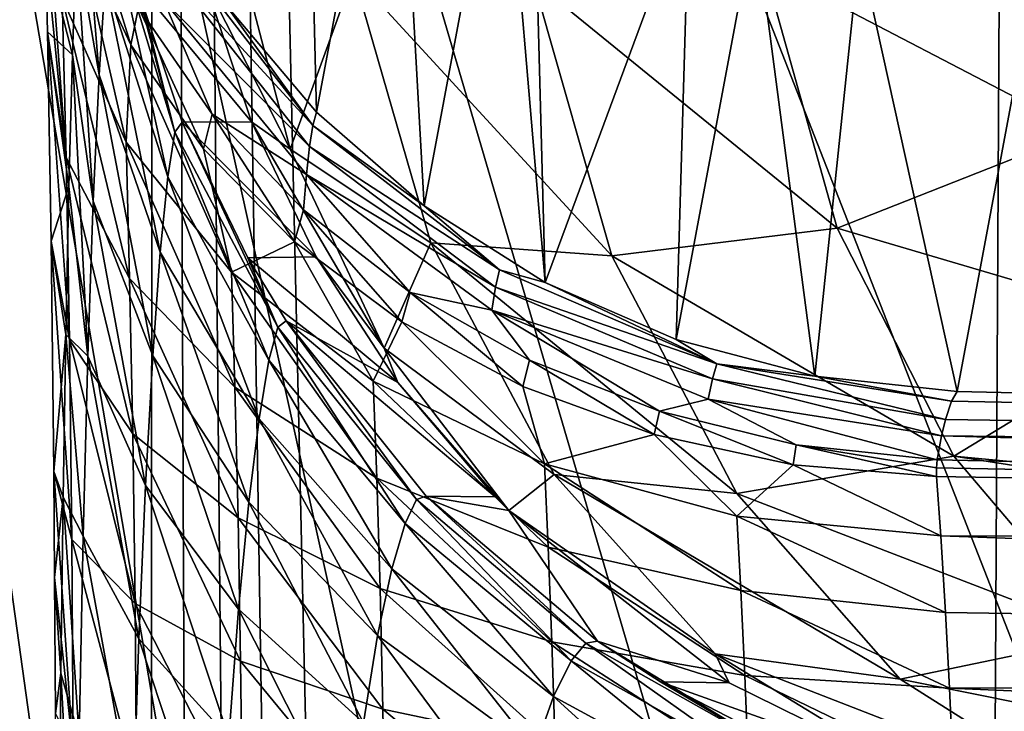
# Model space of a CAD drawing. Header units: metres. Extents: x -104 to 104, y -111 to 38.
# Tile 427 of 656: x -13.66 to -11.12, y -39.37 to -37.59. Entities that reach past the tile are written whole.
import ezdxf

# ---------------------------------------------------------------- set-up
doc = ezdxf.new("R2010")
doc.units = ezdxf.units.M
doc.layers.add('solid_509367_AD153', color=7, linetype='CONTINUOUS')

msp = doc.modelspace()

# ---------------------------------------------------------------- linework, layer by layer
at = {"layer": 'solid_509367_AD153'}
for points in [[(-13.306856, -22.336416, 19), (-15.078767, -28.81238, 19), (-13.366148, -100.621399, 19)], [(-13.306856, -22.336416, 19), (-13.366148, -100.621399, 19), (-12.973445, -101.476456, 19)], [(-13.306856, -22.336416, 19), (-12.020095, -103.109848, 19), (-11.469076, -103.872032, 19)], [(-11.061666, -23.528255, 19), (-13.306856, -22.336416, 19), (-11.469076, -103.872032, 19)], [(-13.306856, -22.336416, 19), (-12.523104, -102.308563, 19), (-12.020095, -103.109848, 19)], [(-13.306856, -22.336416, 19), (-12.973445, -101.476456, 19), (-12.523104, -102.308563, 19)], [(-11.061666, -23.528255, 19), (-11.469076, -103.872032, 19), (-10.865832, -104.60054, 19)], [(-15.078767, -28.81238, 19), (-13.703911, -99.736122, 19), (-13.366148, -100.621399, 19)], [(-12.25, -95.139023, -6.89395), (-14.500057, -95.334694, -6.86645), (-15.078767, -29.021139, -16.186213)], [(6.595271, -41.677757, -14.407441), (-15.078767, -29.021139, -16.186213), (15.078767, -29.021139, -16.186213)], [(1.740152, -39.874557, -14.660864), (0, -39.75, -14.67837), (-15.078767, -29.021139, -16.186213)], [(-1.740158, -39.874557, -14.660864), (-15.078767, -29.021139, -16.186213), (0, -39.75, -14.67837)], [(3.43044, -40.240601, -14.60942), (1.740152, -39.874557, -14.660864), (-15.078767, -29.021139, -16.186213)], [(5.065336, -40.84634, -14.524288), (3.43044, -40.240601, -14.60942), (-15.078767, -29.021139, -16.186213)], [(6.595271, -41.677757, -14.407441), (5.065336, -40.84634, -14.524288), (-15.078767, -29.021139, -16.186213)], [(-12.25, -52.000122, -12.956727), (-12.122924, -53.754974, -12.710098), (-15.078767, -29.021139, -16.186213)], [(-9.259171, -87.196854, -8.010149), (-15.078767, -29.021139, -16.186213), (-12.122924, -53.754974, -12.710098)], [(-12.122959, -50.245262, -13.203356), (-12.25, -52.000122, -12.956727), (-15.078767, -29.021139, -16.186213)], [(-11.748465, -48.532314, -13.444096), (-12.122959, -50.245262, -13.203356), (-15.078767, -29.021139, -16.186213)], [(-11.130849, -46.884964, -13.675615), (-11.748465, -48.532314, -13.444096), (-15.078767, -29.021139, -16.186213)], [(-10.286663, -45.34956, -13.891402), (-11.130849, -46.884964, -13.675615), (-15.078767, -29.021139, -16.186213)], [(-9.235804, -43.952766, -14.087709), (-10.286663, -45.34956, -13.891402), (-15.078767, -29.021139, -16.186213)], [(-7.993154, -42.717548, -14.261308), (-9.235804, -43.952766, -14.087709), (-15.078767, -29.021139, -16.186213)], [(-6.595335, -41.677799, -14.407434), (-7.993154, -42.717548, -14.261308), (-15.078767, -29.021139, -16.186213)], [(-5.065377, -40.846359, -14.524286), (-6.595335, -41.677799, -14.407434), (-15.078767, -29.021139, -16.186213)], [(-3.43046, -40.240608, -14.609419), (-5.065377, -40.846359, -14.524286), (-15.078767, -29.021139, -16.186213)], [(-1.740158, -39.874557, -14.660864), (-3.43046, -40.240608, -14.609419), (-15.078767, -29.021139, -16.186213)], [(-12.12449, -93.411285, -7.136768), (-12.25, -95.139023, -6.89395), (-15.078767, -29.021139, -16.186213)], [(-11.75394, -91.723495, -7.373971), (-12.12449, -93.411285, -7.136768), (-15.078767, -29.021139, -16.186213)], [(-11.142272, -90.098335, -7.602372), (-11.75394, -91.723495, -7.373971), (-15.078767, -29.021139, -16.186213)], [(-10.304474, -88.580566, -7.81568), (-11.142272, -90.098335, -7.602372), (-15.078767, -29.021139, -16.186213)], [(-9.259171, -87.196854, -8.010149), (-10.304474, -88.580566, -7.81568), (-15.078767, -29.021139, -16.186213)], [(-13.130716, -37.545277, -1.705836), (-12.893606, -37.826683, -1.738981), (-12.927564, -36.460304, -9.464013)], [(-12.893606, -37.826683, -1.738981), (-12.689485, -36.742695, -9.497271), (-12.927564, -36.460304, -9.464013)], [(-12.893606, -37.826683, -1.738981), (-12.61584, -38.068851, -1.765574), (-12.689485, -36.742695, -9.497271)], [(-12.61584, -38.068851, -1.765574), (-12.412687, -36.983883, -9.523752), (-12.689485, -36.742695, -9.497271)], [(-12.61584, -38.068851, -1.765574), (-12.304001, -38.266048, -1.784986), (-12.412687, -36.983883, -9.523752)], [(-12.304001, -38.266048, -1.784986), (-12.336124, -37.038643, -9.529406), (-12.412687, -36.983883, -9.523752)], [(-12.304001, -38.266048, -1.784986), (-11.932315, -37.26223, -9.550099), (-12.336124, -37.038643, -9.529406)], [(-13.539753, -37.944111, 0.701636), (-13.599488, -37.1441, 0.676861), (-13.592629, -37.403973, 0.938809)], [(-13.539753, -37.944111, 0.701636), (-13.550002, -37.531811, 0.318074), (-13.599488, -37.1441, 0.676861)], [(-13.454684, -37.730171, 4.381855), (-13.513591, -37.386387, 3.957179), (-13.503063, -37.144821, 4.359216)], [(-13.454684, -37.730171, 4.381855), (-13.503063, -37.144821, 4.359216), (-13.438793, -37.48682, 4.900978)], [(-13.493096, -37.261017, -0.50657), (-13.508832, -37.362728, -0.240585), (-13.373016, -37.652878, -0.429708)], [(-13.352692, -37.55711, -0.668958), (-13.493096, -37.261017, -0.50657), (-13.373016, -37.652878, -0.429708)], [(-12.304001, -38.266048, -1.784986), (-11.965478, -38.413601, -1.796757), (-11.932315, -37.26223, -9.550099)], [(-11.965478, -38.413601, -1.796757), (-11.762324, -37.328632, -9.554935), (-11.932315, -37.26223, -9.550099)], [(-13.4225, -37.336811, 5.446527), (-13.404993, -37.297272, 6.000191), (-13.259183, -37.878685, 5.543613)], [(-13.259183, -37.878685, 5.543613), (-13.404993, -37.297272, 6.000191), (-13.361228, -37.48885, 5.998912)], [(-11.059793, -37.318737, 15.666216), (-10.920177, -37.87764, 15.526599), (-11.73928, -37.450405, 15.350062)], [(-13.438793, -37.48682, 4.900978), (-13.4225, -37.336811, 5.446527), (-13.277574, -37.993626, 5.085896)], [(-13.4225, -37.336811, 5.446527), (-13.259183, -37.878685, 5.543613), (-13.277574, -37.993626, 5.085896)], [(-13.11344, -37.342972, 13.602361), (-12.96207, -37.922169, 13.450991), (-13.182326, -37.486156, 12.90525)], [(-12.79817, -37.471416, 14.28233), (-12.96207, -37.922169, 13.450991), (-13.11344, -37.342972, 13.602361)], [(-11.965478, -38.413601, -1.796757), (-11.608295, -38.508007, -1.800606), (-11.762324, -37.328632, -9.554935)], [(-11.608295, -38.508007, -1.800606), (-11.493022, -37.40517, -9.558586), (-11.762324, -37.328632, -9.554935)], [(-13.550002, -37.531811, 0.318074), (-13.385143, -37.904301, -0.023689), (-13.508832, -37.362728, -0.240585)], [(-13.385143, -37.904301, -0.023689), (-13.373016, -37.652878, -0.429708), (-13.508832, -37.362728, -0.240585)], [(-13.513591, -37.386387, 3.957179), (-13.52351, -37.679028, 3.57838), (-13.592629, -37.403973, 0.938809)], [(-13.46988, -38.056221, 3.903616), (-13.52351, -37.679028, 3.57838), (-13.513591, -37.386387, 3.957179)], [(-13.46988, -38.056221, 3.903616), (-13.513591, -37.386387, 3.957179), (-13.454684, -37.730171, 4.381855)], [(-13.27972, -37.449871, -1.185804), (-12.90279, -37.86113, -1.534095), (-13.27179, -37.382629, -1.43074)], [(-13.27179, -37.382629, -1.43074), (-12.90279, -37.86113, -1.534095), (-13.130716, -37.545277, -1.705836)], [(-13.52351, -37.679028, 3.57838), (-13.587878, -37.619305, 1.120264), (-13.592629, -37.403973, 0.938809)], [(-13.539753, -37.944111, 0.701636), (-13.592629, -37.403973, 0.938809), (-13.587878, -37.619305, 1.120264)], [(-11.608295, -38.508007, -1.800606), (-11.240917, -38.547035, -1.796444), (-11.493022, -37.40517, -9.558586)], [(-11.493022, -37.40517, -9.558586), (-11.240917, -38.547035, -1.796444), (-11.037762, -37.462067, -9.554622)], [(-13.287485, -37.539631, -0.947987), (-12.911379, -37.915089, -1.332948), (-13.27972, -37.449871, -1.185804)], [(-13.27972, -37.449871, -1.185804), (-12.911379, -37.915089, -1.332948), (-12.90279, -37.86113, -1.534095)], [(-12.79817, -37.471416, 14.28233), (-12.598395, -38.163872, 14.082554), (-12.96207, -37.922169, 13.450991)], [(-12.131602, -38.197002, 14.679004), (-12.598395, -38.163872, 14.082554), (-12.79817, -37.471416, 14.28233)], [(-12.333747, -37.488007, 14.881148), (-12.131602, -38.197002, 14.679004), (-12.79817, -37.471416, 14.28233)], [(-11.73928, -37.450405, 15.350062), (-11.550653, -38.125977, 15.161434), (-12.333747, -37.488007, 14.881148)], [(-10.920177, -37.87764, 15.526599), (-11.550653, -38.125977, 15.161434), (-11.73928, -37.450405, 15.350062)], [(-11.037762, -37.462067, -9.554622), (-11.240917, -38.547035, -1.796444), (-1.809729, -38.761719, -2.043408)], [(-13.454684, -37.730171, 4.381855), (-13.438793, -37.48682, 4.900978), (-13.296787, -38.187817, 4.640083)], [(-13.438793, -37.48682, 4.900978), (-13.277574, -37.993626, 5.085896), (-13.296787, -38.187817, 4.640083)], [(-13.361228, -37.48885, 5.998912), (-13.182326, -37.486156, 12.90525), (-13.061608, -37.8517, 12.901838)], [(-13.240319, -37.852249, 5.995496), (-13.361228, -37.48885, 5.998912), (-13.061608, -37.8517, 12.901838)], [(-13.259183, -37.878685, 5.543613), (-13.361228, -37.48885, 5.998912), (-13.240319, -37.852249, 5.995496)], [(-12.96207, -37.922169, 13.450991), (-13.061608, -37.8517, 12.901838), (-13.182326, -37.486156, 12.90525)], [(-11.550653, -38.125977, 15.161434), (-12.131602, -38.197002, 14.679004), (-12.333747, -37.488007, 14.881148)], [(-13.375783, -38.255737, 0.301978), (-13.385143, -37.904301, -0.023689), (-13.550002, -37.531811, 0.318074)], [(-13.539753, -37.944111, 0.701636), (-13.375783, -38.255737, 0.301978), (-13.550002, -37.531811, 0.318074)], [(-13.287485, -37.539631, -0.947987), (-13.352692, -37.55711, -0.668958), (-13.162622, -37.831722, -0.818)], [(-13.287485, -37.539631, -0.947987), (-13.162622, -37.831722, -0.818), (-12.9197, -37.98772, -1.137507)], [(-13.287485, -37.539631, -0.947987), (-12.9197, -37.98772, -1.137507), (-12.911379, -37.915089, -1.332948)], [(-12.90279, -37.86113, -1.534095), (-12.893606, -37.826683, -1.738981), (-13.130716, -37.545277, -1.705836)], [(-13.352692, -37.55711, -0.668958), (-13.373016, -37.652878, -0.429708), (-13.185325, -37.921215, -0.606242)], [(-13.162622, -37.831722, -0.818), (-13.352692, -37.55711, -0.668958), (-13.185325, -37.921215, -0.606242)], [(-13.532612, -38.018627, 3.230793), (-13.578502, -38.159565, 1.478329), (-13.587878, -37.619305, 1.120264)], [(-13.531353, -38.414288, 1.010862), (-13.587878, -37.619305, 1.120264), (-13.578502, -38.159565, 1.478329)], [(-13.52351, -37.679028, 3.57838), (-13.532612, -38.018627, 3.230793), (-13.587878, -37.619305, 1.120264)], [(-13.531353, -38.414288, 1.010862), (-13.539753, -37.944111, 0.701636), (-13.587878, -37.619305, 1.120264)], [(-13.385143, -37.904301, -0.023689), (-13.113044, -38.239296, -0.334289), (-13.373016, -37.652878, -0.429708)], [(-13.113044, -38.239296, -0.334289), (-13.185325, -37.921215, -0.606242), (-13.373016, -37.652878, -0.429708)], [(-13.483863, -38.456081, 3.478691), (-13.532612, -38.018627, 3.230793), (-13.52351, -37.679028, 3.57838)], [(-13.483863, -38.456081, 3.478691), (-13.52351, -37.679028, 3.57838), (-13.46988, -38.056221, 3.903616)], [(-13.46988, -38.056221, 3.903616), (-13.454684, -37.730171, 4.381855), (-13.316227, -38.455147, 4.221698)], [(-13.454684, -37.730171, 4.381855), (-13.296787, -38.187817, 4.640083), (-13.316227, -38.455147, 4.221698)], [(-12.90279, -37.86113, -1.534095), (-12.61584, -38.068851, -1.765574), (-12.893606, -37.826683, -1.738981)], [(-13.259183, -37.878685, 5.543613), (-13.240319, -37.852249, 5.995496), (-12.993553, -38.381351, 5.62417)], [(-13.240319, -37.852249, 5.995496), (-13.061608, -37.8517, 12.901838), (-12.894474, -38.19986, 12.897223)], [(-13.071266, -38.20232, 5.990828), (-13.240319, -37.852249, 5.995496), (-12.894474, -38.19986, 12.897223)], [(-12.993553, -38.381351, 5.62417), (-13.240319, -37.852249, 5.995496), (-13.071266, -38.20232, 5.990828)], [(-13.162622, -37.831722, -0.818), (-13.185325, -37.921215, -0.606242), (-12.950266, -38.161297, -0.765944)], [(-12.927302, -38.078484, -0.950237), (-13.162622, -37.831722, -0.818), (-12.950266, -38.161297, -0.765944)], [(-12.9197, -37.98772, -1.137507), (-13.162622, -37.831722, -0.818), (-12.927302, -38.078484, -0.950237)], [(-12.71913, -38.435249, 13.208051), (-12.894474, -38.19986, 12.897223), (-13.061608, -37.8517, 12.901838)], [(-12.96207, -37.922169, 13.450991), (-12.71913, -38.435249, 13.208051), (-13.061608, -37.8517, 12.901838)], [(-13.277574, -37.993626, 5.085896), (-13.259183, -37.878685, 5.543613), (-13.016496, -38.466595, 5.244562)], [(-13.259183, -37.878685, 5.543613), (-12.993553, -38.381351, 5.62417), (-13.016496, -38.466595, 5.244562)], [(-12.911379, -37.915089, -1.332948), (-12.421874, -38.233738, -1.609508), (-12.90279, -37.86113, -1.534095)], [(-12.90279, -37.86113, -1.534095), (-12.421874, -38.233738, -1.609508), (-12.61584, -38.068851, -1.765574)], [(-10.920177, -37.87764, 15.526599), (-10.695415, -38.377964, 15.301837), (-11.550653, -38.125977, 15.161434)], [(-13.104086, -38.535873, -0.060551), (-13.113044, -38.239296, -0.334289), (-13.385143, -37.904301, -0.023689)], [(-13.375783, -38.255737, 0.301978), (-13.104086, -38.535873, -0.060551), (-13.385143, -37.904301, -0.023689)], [(-13.113044, -38.239296, -0.334289), (-12.950266, -38.161297, -0.765944), (-13.185325, -37.921215, -0.606242)], [(-12.598395, -38.163872, 14.082554), (-12.71913, -38.435249, 13.208051), (-12.96207, -37.922169, 13.450991)], [(-12.9197, -37.98772, -1.137507), (-12.431767, -38.277977, -1.442688), (-12.911379, -37.915089, -1.332948)], [(-12.911379, -37.915089, -1.332948), (-12.431767, -38.277977, -1.442688), (-12.421874, -38.233738, -1.609508)], [(-13.367903, -38.656235, 0.564108), (-13.375783, -38.255737, 0.301978), (-13.539753, -37.944111, 0.701636)], [(-13.531353, -38.414288, 1.010862), (-13.367903, -38.656235, 0.564108), (-13.539753, -37.944111, 0.701636)], [(-13.296787, -38.187817, 4.640083), (-13.277574, -37.993626, 5.085896), (-13.041904, -38.618069, 4.865849)], [(-13.277574, -37.993626, 5.085896), (-13.016496, -38.466595, 5.244562), (-13.041904, -38.618069, 4.865849)], [(-12.9197, -37.98772, -1.137507), (-12.927302, -38.078484, -0.950237), (-12.652196, -38.291664, -1.062596)], [(-12.9197, -37.98772, -1.137507), (-12.652196, -38.291664, -1.062596), (-12.441212, -38.337795, -1.280566)], [(-12.9197, -37.98772, -1.137507), (-12.441212, -38.337795, -1.280566), (-12.431767, -38.277977, -1.442688)], [(-13.532612, -38.018627, 3.230793), (-13.540722, -38.400501, 2.921072), (-13.578502, -38.159565, 1.478329)], [(-13.483863, -38.456081, 3.478691), (-13.540722, -38.400501, 2.921072), (-13.532612, -38.018627, 3.230793)], [(-13.483863, -38.456081, 3.478691), (-13.46988, -38.056221, 3.903616), (-13.334967, -38.789829, 3.843901)], [(-13.46988, -38.056221, 3.903616), (-13.316227, -38.455147, 4.221698), (-13.334967, -38.789829, 3.843901)], [(-12.927302, -38.078484, -0.950237), (-12.950266, -38.161297, -0.765944), (-12.673489, -38.367355, -0.904977)], [(-12.652196, -38.291664, -1.062596), (-12.927302, -38.078484, -0.950237), (-12.673489, -38.367355, -0.904977)], [(-12.421874, -38.233738, -1.609508), (-12.304001, -38.266048, -1.784986), (-12.61584, -38.068851, -1.765574)], [(-11.550653, -38.125977, 15.161434), (-11.249406, -38.714241, 14.860188), (-12.131602, -38.197002, 14.679004)], [(-10.695415, -38.377964, 15.301837), (-11.249406, -38.714241, 14.860188), (-11.550653, -38.125977, 15.161434)], [(-13.525207, -38.929058, 1.237653), (-13.531353, -38.414288, 1.010862), (-13.578502, -38.159565, 1.478329)], [(-13.540722, -38.400501, 2.921072), (-13.571594, -38.754162, 1.742118), (-13.578502, -38.159565, 1.478329)], [(-13.525207, -38.929058, 1.237653), (-13.578502, -38.159565, 1.478329), (-13.571594, -38.754162, 1.742118)], [(-13.113044, -38.239296, -0.334289), (-12.74706, -38.520344, -0.598479), (-12.950266, -38.161297, -0.765944)], [(-12.74706, -38.520344, -0.598479), (-12.673489, -38.367355, -0.904977), (-12.950266, -38.161297, -0.765944)], [(-12.598395, -38.163872, 14.082554), (-12.280192, -38.7612, 13.764352), (-12.71913, -38.435249, 13.208051)], [(-11.809311, -38.810726, 14.356713), (-12.280192, -38.7612, 13.764352), (-12.598395, -38.163872, 14.082554)], [(-12.131602, -38.197002, 14.679004), (-11.809311, -38.810726, 14.356713), (-12.598395, -38.163872, 14.082554)], [(-13.316227, -38.455147, 4.221698), (-13.296787, -38.187817, 4.640083), (-13.068533, -38.833351, 4.503726)], [(-13.296787, -38.187817, 4.640083), (-13.041904, -38.618069, 4.865849), (-13.068533, -38.833351, 4.503726)], [(-13.071266, -38.20232, 5.990828), (-12.894474, -38.19986, 12.897223), (-12.683581, -38.524231, 12.891479)], [(-12.972153, -38.365253, 5.988121), (-13.071266, -38.20232, 5.990828), (-12.683581, -38.524231, 12.891479)], [(-12.993553, -38.381351, 5.62417), (-13.071266, -38.20232, 5.990828), (-12.972153, -38.365253, 5.988121)], [(-12.71913, -38.435249, 13.208051), (-12.683581, -38.524231, 12.891479), (-12.894474, -38.19986, 12.897223)], [(-11.249406, -38.714241, 14.860188), (-11.809311, -38.810726, 14.356713), (-12.131602, -38.197002, 14.679004)], [(-12.431767, -38.277977, -1.442688), (-11.860419, -38.476143, -1.65206), (-12.421874, -38.233738, -1.609508)], [(-12.421874, -38.233738, -1.609508), (-11.860419, -38.476143, -1.65206), (-12.304001, -38.266048, -1.784986)], [(-13.096222, -38.873631, 0.159421), (-13.104086, -38.535873, -0.060551), (-13.375783, -38.255737, 0.301978)], [(-13.367903, -38.656235, 0.564108), (-13.096222, -38.873631, 0.159421), (-13.375783, -38.255737, 0.301978)], [(-12.738044, -38.770721, -0.368093), (-12.74706, -38.520344, -0.598479), (-13.113044, -38.239296, -0.334289)], [(-13.104086, -38.535873, -0.060551), (-12.738044, -38.770721, -0.368093), (-13.113044, -38.239296, -0.334289)], [(-12.441212, -38.337795, -1.280566), (-11.872007, -38.51498, -1.507906), (-12.431767, -38.277977, -1.442688)], [(-12.431767, -38.277977, -1.442688), (-11.872007, -38.51498, -1.507906), (-11.860419, -38.476143, -1.65206)], [(-11.860419, -38.476143, -1.65206), (-11.965478, -38.413601, -1.796757), (-12.304001, -38.266048, -1.784986)], [(-12.652196, -38.291664, -1.062596), (-12.673489, -38.367355, -0.904977), (-12.361644, -38.534439, -1.020002)], [(-12.343692, -38.466309, -1.152468), (-12.652196, -38.291664, -1.062596), (-12.361644, -38.534439, -1.020002)], [(-12.441212, -38.337795, -1.280566), (-12.652196, -38.291664, -1.062596), (-12.343692, -38.466309, -1.152468)], [(-12.441212, -38.337795, -1.280566), (-12.343692, -38.466309, -1.152468), (-12.008953, -38.598362, -1.217768)], [(-12.441212, -38.337795, -1.280566), (-12.008953, -38.598362, -1.217768), (-11.882921, -38.567249, -1.367925)], [(-12.441212, -38.337795, -1.280566), (-11.882921, -38.567249, -1.367925), (-11.872007, -38.51498, -1.507906)], [(-13.016496, -38.466595, 5.244562), (-12.993553, -38.381351, 5.62417), (-12.66528, -38.888123, 5.371068)], [(-12.993553, -38.381351, 5.62417), (-12.972153, -38.365253, 5.988121), (-12.635501, -38.826099, 5.685199)], [(-12.993553, -38.381351, 5.62417), (-12.635501, -38.826099, 5.685199), (-12.66528, -38.888123, 5.371068)], [(-12.972153, -38.365253, 5.988121), (-12.683581, -38.524231, 12.891479), (-12.432533, -38.818924, 12.884702)], [(-12.610479, -38.817177, 5.978339), (-12.972153, -38.365253, 5.988121), (-12.432533, -38.818924, 12.884702)], [(-12.635501, -38.826099, 5.685199), (-12.972153, -38.365253, 5.988121), (-12.610479, -38.817177, 5.978339)], [(-12.74706, -38.520344, -0.598479), (-12.305155, -38.733658, -0.803292), (-12.673489, -38.367355, -0.904977)], [(-12.305155, -38.733658, -0.803292), (-12.361644, -38.534439, -1.020002), (-12.673489, -38.367355, -0.904977)], [(-10.695415, -38.377964, 15.301837), (-10.391212, -38.79565, 15.002292), (-11.249406, -38.714241, 14.860188)], [(-13.540722, -38.400501, 2.921072), (-13.547709, -38.820145, 2.654272), (-13.571594, -38.754162, 1.742118)], [(-13.49615, -38.920437, 3.11792), (-13.547709, -38.820145, 2.654272), (-13.540722, -38.400501, 2.921072)], [(-13.49615, -38.920437, 3.11792), (-13.540722, -38.400501, 2.921072), (-13.483863, -38.456081, 3.478691)], [(-13.361917, -39.094398, 0.755858), (-13.367903, -38.656235, 0.564108), (-13.531353, -38.414288, 1.010862)], [(-13.525207, -38.929058, 1.237653), (-13.361917, -39.094398, 0.755858), (-13.531353, -38.414288, 1.010862)], [(-12.71913, -38.435249, 13.208051), (-12.397299, -38.854649, 12.883755), (-12.683581, -38.524231, 12.891479)], [(-12.280192, -38.7612, 13.764352), (-12.397299, -38.854649, 12.883755), (-12.71913, -38.435249, 13.208051)], [(-11.860419, -38.476143, -1.65206), (-11.608295, -38.508007, -1.800606), (-11.965478, -38.413601, -1.796757)], [(-13.49615, -38.920437, 3.11792), (-13.483863, -38.456081, 3.478691), (-13.352169, -39.185143, 3.518134)], [(-13.483863, -38.456081, 3.478691), (-13.334967, -38.789829, 3.843901), (-13.352169, -39.185143, 3.518134)], [(-13.334967, -38.789829, 3.843901), (-13.316227, -38.455147, 4.221698), (-13.094885, -39.10923, 4.171435)], [(-13.316227, -38.455147, 4.221698), (-13.068533, -38.833351, 4.503726), (-13.094885, -39.10923, 4.171435)], [(-13.041904, -38.618069, 4.865849), (-13.016496, -38.466595, 5.244562), (-12.699527, -39.004906, 5.050745)], [(-13.016496, -38.466595, 5.244562), (-12.66528, -38.888123, 5.371068), (-12.699527, -39.004906, 5.050745)], [(-12.343692, -38.466309, -1.152468), (-12.361644, -38.534439, -1.020002), (-12.022223, -38.658531, -1.108256)], [(-12.008953, -38.598362, -1.217768), (-12.343692, -38.466309, -1.152468), (-12.022223, -38.658531, -1.108256)], [(-11.872007, -38.51498, -1.507906), (-11.271042, -38.620056, -1.497352), (-11.860419, -38.476143, -1.65206)], [(-11.860419, -38.476143, -1.65206), (-11.255141, -38.572739, -1.658099), (-11.608295, -38.508007, -1.800606)], [(-11.860419, -38.476143, -1.65206), (-11.271042, -38.620056, -1.497352), (-11.255141, -38.572739, -1.658099)], [(-11.255141, -38.572739, -1.658099), (-11.240917, -38.547035, -1.796444), (-11.608295, -38.508007, -1.800606)], [(-12.729746, -39.055721, -0.183187), (-12.738044, -38.770721, -0.368093), (-13.104086, -38.535873, -0.060551)], [(-13.096222, -38.873631, 0.159421), (-12.729746, -39.055721, -0.183187), (-13.104086, -38.535873, -0.060551)], [(-12.295687, -38.948711, -0.6055), (-12.305155, -38.733658, -0.803292), (-12.74706, -38.520344, -0.598479)], [(-12.738044, -38.770721, -0.368093), (-12.295687, -38.948711, -0.6055), (-12.74706, -38.520344, -0.598479)], [(-12.397299, -38.854649, 12.883755), (-12.432533, -38.818924, 12.884702), (-12.683581, -38.524231, 12.891479)], [(-12.305155, -38.733658, -0.803292), (-12.022223, -38.658531, -1.108256), (-12.361644, -38.534439, -1.020002)], [(-11.882921, -38.567249, -1.367925), (-11.280954, -38.661636, -1.393094), (-11.872007, -38.51498, -1.507906)], [(-11.872007, -38.51498, -1.507906), (-11.280954, -38.661636, -1.393094), (-11.271042, -38.620056, -1.497352)], [(-11.255141, -38.572739, -1.658099), (-1.809729, -38.761719, -2.043408), (-11.240917, -38.547035, -1.796444)], [(-11.882921, -38.567249, -1.367925), (-12.008953, -38.598362, -1.217768), (-11.655753, -38.684765, -1.256978)], [(-11.882921, -38.567249, -1.367925), (-11.292294, -38.723503, -1.269188), (-11.280954, -38.661636, -1.393094)], [(-11.882921, -38.567249, -1.367925), (-11.655753, -38.684765, -1.256978), (-11.292294, -38.723503, -1.269188)], [(-11.255141, -38.572739, -1.658099), (-11.271042, -38.620056, -1.497352), (-1.809729, -38.761719, -2.043408)], [(-12.008953, -38.598362, -1.217768), (-12.022223, -38.658531, -1.108256), (-11.663384, -38.736656, -1.167617)], [(-11.655753, -38.684765, -1.256978), (-12.008953, -38.598362, -1.217768), (-11.663384, -38.736656, -1.167617)], [(-13.068533, -38.833351, 4.503726), (-13.041904, -38.618069, 4.865849), (-12.736023, -39.176743, 4.7392)], [(-13.041904, -38.618069, 4.865849), (-12.699527, -39.004906, 5.050745), (-12.736023, -39.176743, 4.7392)], [(-11.271042, -38.620056, -1.497352), (-11.280954, -38.661636, -1.393094), (-1.809729, -38.761719, -2.043408)], [(-13.089867, -39.242886, 0.319891), (-13.096222, -38.873631, 0.159421), (-13.367903, -38.656235, 0.564108)], [(-13.361917, -39.094398, 0.755858), (-13.089867, -39.242886, 0.319891), (-13.367903, -38.656235, 0.564108)], [(-12.305155, -38.733658, -0.803292), (-11.809022, -38.868759, -0.938674), (-12.022223, -38.658531, -1.108256)], [(-11.809022, -38.868759, -0.938674), (-11.663384, -38.736656, -1.167617), (-12.022223, -38.658531, -1.108256)], [(-11.280954, -38.661636, -1.393094), (-11.292294, -38.723503, -1.269188), (-1.800288, -38.929043, -1.536807)], [(-11.280954, -38.661636, -1.393094), (-1.800288, -38.929043, -1.536807), (-1.809729, -38.761719, -2.043408)], [(-11.655753, -38.684765, -1.256978), (-11.663384, -38.736656, -1.167617), (-11.293747, -38.766933, -1.19666)], [(-11.655753, -38.684765, -1.256978), (-11.293747, -38.766933, -1.19666), (-11.294281, -38.744587, -1.232737)], [(-11.655753, -38.684765, -1.256978), (-11.294281, -38.744587, -1.232737), (-11.292294, -38.723503, -1.269188)], [(-11.249406, -38.714241, 14.860188), (-10.854378, -39.178421, 14.465159), (-11.809311, -38.810726, 14.356713)], [(-11.249406, -38.714241, 14.860188), (-10.391212, -38.79565, 15.002292), (-10.391247, -38.847168, 14.952113)], [(-11.249406, -38.714241, 14.860188), (-10.391247, -38.847168, 14.952113), (-10.854378, -39.178421, 14.465159)], [(-11.798805, -39.061081, -0.761077), (-11.809022, -38.868759, -0.938674), (-12.305155, -38.733658, -0.803292)], [(-12.295687, -38.948711, -0.6055), (-11.798805, -39.061081, -0.761077), (-12.305155, -38.733658, -0.803292)], [(-11.809022, -38.868759, -0.938674), (-11.282913, -38.919918, -0.996975), (-11.663384, -38.736656, -1.167617)], [(-11.663384, -38.736656, -1.167617), (-11.282913, -38.919918, -0.996975), (-11.293747, -38.766933, -1.19666)], [(-11.292294, -38.723503, -1.269188), (-11.294281, -38.744587, -1.232737), (-1.800288, -38.929043, -1.536807)], [(-13.547709, -38.820145, 2.654272), (-13.569398, -39.026897, 1.825983), (-13.571594, -38.754162, 1.742118)], [(-13.521265, -39.474461, 1.375441), (-13.571594, -38.754162, 1.742118), (-13.569398, -39.026897, 1.825983)], [(-13.525207, -38.929058, 1.237653), (-13.571594, -38.754162, 1.742118), (-13.521265, -39.474461, 1.375441)], [(-12.280192, -38.7612, 13.764352), (-11.864669, -39.223793, 13.348827), (-12.397299, -38.854649, 12.883755)], [(-11.387801, -39.289326, 13.935203), (-11.864669, -39.223793, 13.348827), (-12.280192, -38.7612, 13.764352)], [(-11.809311, -38.810726, 14.356713), (-11.387801, -39.289326, 13.935203), (-12.280192, -38.7612, 13.764352)], [(-11.294281, -38.744587, -1.232737), (-11.293747, -38.766933, -1.19666), (-1.800288, -38.929043, -1.536807)], [(-11.293747, -38.766933, -1.19666), (-11.282913, -38.919918, -0.996975), (-1.800288, -38.929043, -1.536807)], [(-13.352169, -39.185143, 3.518134), (-13.334967, -38.789829, 3.843901), (-13.119641, -39.441219, 3.880524)], [(-13.334967, -38.789829, 3.843901), (-13.094885, -39.10923, 4.171435), (-13.119641, -39.441219, 3.880524)], [(-12.286598, -39.193508, -0.446772), (-12.295687, -38.948711, -0.6055), (-12.738044, -38.770721, -0.368093)], [(-12.729746, -39.055721, -0.183187), (-12.286598, -39.193508, -0.446772), (-12.738044, -38.770721, -0.368093)], [(-12.635501, -38.826099, 5.685199), (-12.610479, -38.817177, 5.978339), (-12.19836, -39.196362, 5.724427)], [(-12.610479, -38.817177, 5.978339), (-12.432533, -38.818924, 12.884702), (-12.397299, -38.854649, 12.883755)], [(-12.168768, -39.191196, 5.966516), (-12.610479, -38.817177, 5.978339), (-12.397299, -38.854649, 12.883755)], [(-12.19836, -39.196362, 5.724427), (-12.610479, -38.817177, 5.978339), (-12.168768, -39.191196, 5.966516)], [(-10.854378, -39.178421, 14.465159), (-11.387801, -39.289326, 13.935203), (-11.809311, -38.810726, 14.356713)], [(-13.547709, -38.820145, 2.654272), (-13.553474, -39.274033, 2.434088), (-13.569398, -39.026897, 1.825983)], [(-13.506339, -39.438915, 2.8304), (-13.553474, -39.274033, 2.434088), (-13.547709, -38.820145, 2.654272)], [(-13.506339, -39.438915, 2.8304), (-13.547709, -38.820145, 2.654272), (-13.49615, -38.920437, 3.11792)], [(-13.094885, -39.10923, 4.171435), (-13.068533, -38.833351, 4.503726), (-12.772556, -39.402393, 4.449099)], [(-13.068533, -38.833351, 4.503726), (-12.736023, -39.176743, 4.7392), (-12.772556, -39.402393, 4.449099)], [(-12.66528, -38.888123, 5.371068), (-12.635501, -38.826099, 5.685199), (-12.237006, -39.2425, 5.460701)], [(-12.635501, -38.826099, 5.685199), (-12.19836, -39.196362, 5.724427), (-12.237006, -39.2425, 5.460701)], [(-11.864669, -39.223793, 13.348827), (-11.828695, -39.298965, 12.868561), (-12.397299, -38.854649, 12.883755)], [(-12.168768, -39.191196, 5.966516), (-12.397299, -38.854649, 12.883755), (-11.828695, -39.298965, 12.868561)], [(-11.809022, -38.868759, -0.938674), (-11.270999, -39.117538, -0.81533), (-11.282913, -38.919918, -0.996975)], [(-11.798805, -39.061081, -0.761077), (-11.270999, -39.117538, -0.81533), (-11.809022, -38.868759, -0.938674)], [(-12.722569, -39.367146, -0.048592), (-12.729746, -39.055721, -0.183187), (-13.096222, -38.873631, 0.159421)], [(-13.089867, -39.242886, 0.319891), (-12.722569, -39.367146, -0.048592), (-13.096222, -38.873631, 0.159421)], [(-12.699527, -39.004906, 5.050745), (-12.66528, -38.888123, 5.371068), (-12.282403, -39.333923, 5.187888)], [(-12.66528, -38.888123, 5.371068), (-12.237006, -39.2425, 5.460701), (-12.282403, -39.333923, 5.187888)], [(-13.506339, -39.438915, 2.8304), (-13.49615, -38.920437, 3.11792), (-13.367094, -39.633148, 3.254307)], [(-13.49615, -38.920437, 3.11792), (-13.352169, -39.185143, 3.518134), (-13.367094, -39.633148, 3.254307)], [(-11.282913, -38.919918, -0.996975), (-1.797002, -39.263107, -1.12072), (-1.800288, -38.929043, -1.536807)], [(-11.282913, -38.919918, -0.996975), (-11.270999, -39.117538, -0.81533), (-1.797002, -39.263107, -1.12072)], [(-13.525207, -38.929058, 1.237653), (-13.521265, -39.474461, 1.375441), (-13.357735, -39.558258, 0.871762)], [(-13.525207, -38.929058, 1.237653), (-13.357735, -39.558258, 0.871762), (-13.361917, -39.094398, 0.755858)], [(-11.788693, -39.28017, -0.6183), (-11.798805, -39.061081, -0.761077), (-12.295687, -38.948711, -0.6055)], [(-12.286598, -39.193508, -0.446772), (-11.788693, -39.28017, -0.6183), (-12.295687, -38.948711, -0.6055)], [(-12.736023, -39.176743, 4.7392), (-12.699527, -39.004906, 5.050745), (-12.331079, -39.472538, 4.91935)], [(-12.699527, -39.004906, 5.050745), (-12.282403, -39.333923, 5.187888), (-12.331079, -39.472538, 4.91935)], [(-13.553474, -39.274033, 2.434088), (-13.56749, -39.377823, 1.89886), (-13.569398, -39.026897, 1.825983)], [(-13.521265, -39.474461, 1.375441), (-13.569398, -39.026897, 1.825983), (-13.56749, -39.377823, 1.89886)], [(-12.278267, -39.461002, -0.331287), (-12.286598, -39.193508, -0.446772), (-12.729746, -39.055721, -0.183187)], [(-12.722569, -39.367146, -0.048592), (-12.278267, -39.461002, -0.331287), (-12.729746, -39.055721, -0.183187)], [(-11.798805, -39.061081, -0.761077), (-11.260611, -39.312531, -0.688676), (-11.270999, -39.117538, -0.81533)], [(-11.788693, -39.28017, -0.6183), (-11.260611, -39.312531, -0.688676), (-11.798805, -39.061081, -0.761077)], [(-13.361917, -39.094398, 0.755858), (-13.357735, -39.558258, 0.871762), (-13.084933, -39.633469, 0.416374)], [(-13.361917, -39.094398, 0.755858), (-13.084933, -39.633469, 0.416374), (-13.089867, -39.242886, 0.319891)], [(-13.119641, -39.441219, 3.880524), (-13.094885, -39.10923, 4.171435), (-12.807225, -39.679131, 4.191598)], [(-13.094885, -39.10923, 4.171435), (-12.772556, -39.402393, 4.449099), (-12.807225, -39.679131, 4.191598)], [(-11.270999, -39.117538, -0.81533), (-11.260611, -39.312531, -0.688676), (-1.797002, -39.263107, -1.12072)], [(-13.367094, -39.633148, 3.254307), (-13.352169, -39.185143, 3.518134), (-13.141603, -39.823483, 3.64127)], [(-13.352169, -39.185143, 3.518134), (-13.119641, -39.441219, 3.880524), (-13.141603, -39.823483, 3.64127)], [(-12.772556, -39.402393, 4.449099), (-12.736023, -39.176743, 4.7392), (-12.379986, -39.658398, 4.666551)], [(-12.736023, -39.176743, 4.7392), (-12.331079, -39.472538, 4.91935), (-12.379986, -39.658398, 4.666551)], [(-11.779035, -39.519791, -0.51415), (-11.788693, -39.28017, -0.6183), (-12.286598, -39.193508, -0.446772)], [(-12.278267, -39.461002, -0.331287), (-11.779035, -39.519791, -0.51415), (-12.286598, -39.193508, -0.446772)], [(-12.237006, -39.2425, 5.460701), (-12.19836, -39.196362, 5.724427), (-11.747622, -39.516544, 5.510126)], [(-12.19836, -39.196362, 5.724427), (-12.168768, -39.191196, 5.966516), (-11.698408, -39.478352, 5.740394)], [(-12.19836, -39.196362, 5.724427), (-11.698408, -39.478352, 5.740394), (-11.747622, -39.516544, 5.510126)], [(-12.005686, -39.296551, 5.962174), (-12.168768, -39.191196, 5.966516), (-11.828695, -39.298965, 12.868561)], [(-11.698408, -39.478352, 5.740394), (-12.168768, -39.191196, 5.966516), (-12.005686, -39.296551, 5.962174)], [(-10.854378, -39.178421, 14.465159), (-10.383138, -39.490635, 13.998988), (-11.387801, -39.289326, 13.935203)], [(-11.864669, -39.223793, 13.348827), (-11.377395, -39.521816, 12.85659), (-11.828695, -39.298965, 12.868561)], [(-10.894442, -39.601727, 13.441844), (-11.377395, -39.521816, 12.85659), (-11.864669, -39.223793, 13.348827)], [(-11.387801, -39.289326, 13.935203), (-10.894442, -39.601727, 13.441844), (-11.864669, -39.223793, 13.348827)], [(-13.089867, -39.242886, 0.319891), (-13.084933, -39.633469, 0.416374), (-12.716475, -39.696346, 0.032003)], [(-13.089867, -39.242886, 0.319891), (-12.716475, -39.696346, 0.032003), (-12.722569, -39.367146, -0.048592)], [(-12.282403, -39.333923, 5.187888), (-12.237006, -39.2425, 5.460701), (-11.806067, -39.592869, 5.272169)], [(-12.237006, -39.2425, 5.460701), (-11.747622, -39.516544, 5.510126), (-11.806067, -39.592869, 5.272169)], [(-13.553474, -39.274033, 2.434088), (-13.557939, -39.759853, 2.263603), (-13.56749, -39.377823, 1.89886)], [(-13.51408, -40.000214, 2.622996), (-13.557939, -39.759853, 2.263603), (-13.553474, -39.274033, 2.434088)], [(-13.51408, -40.000214, 2.622996), (-13.553474, -39.274033, 2.434088), (-13.506339, -39.438915, 2.8304)], [(-11.260611, -39.312531, -0.688676), (-1.800287, -39.721638, -0.847807), (-1.797002, -39.263107, -1.12072)], [(-12.005686, -39.296551, 5.962174), (-11.828695, -39.298965, 12.868561), (-11.377395, -39.521816, 12.85659)], [(-11.663465, -39.473377, 5.953093), (-12.005686, -39.296551, 5.962174), (-11.377395, -39.521816, 12.85659)], [(-11.698408, -39.478352, 5.740394), (-12.005686, -39.296551, 5.962174), (-11.663465, -39.473377, 5.953093)], [(-11.779035, -39.519791, -0.51415), (-11.249688, -39.540424, -0.588161), (-11.788693, -39.28017, -0.6183)], [(-11.788693, -39.28017, -0.6183), (-11.249688, -39.540424, -0.588161), (-11.260611, -39.312531, -0.688676)], [(-11.387801, -39.289326, 13.935203), (-10.383138, -39.490635, 13.998988), (-10.894442, -39.601727, 13.441844)], [(-11.260611, -39.312531, -0.688676), (-11.249688, -39.540424, -0.588161), (-1.800287, -39.721638, -0.847807)], [(-12.331079, -39.472538, 4.91935), (-12.282403, -39.333923, 5.187888), (-11.868778, -39.709724, 5.037468)], [(-12.282403, -39.333923, 5.187888), (-11.806067, -39.592869, 5.272169), (-11.868778, -39.709724, 5.037468)], [(-12.722569, -39.367146, -0.048592), (-12.716475, -39.696346, 0.032003), (-12.270749, -39.743748, -0.262166)], [(-12.722569, -39.367146, -0.048592), (-12.270749, -39.743748, -0.262166), (-12.278267, -39.461002, -0.331287)]]:
    msp.add_3dface(points, dxfattribs=at)

doc.saveas('drawing.dxf')
